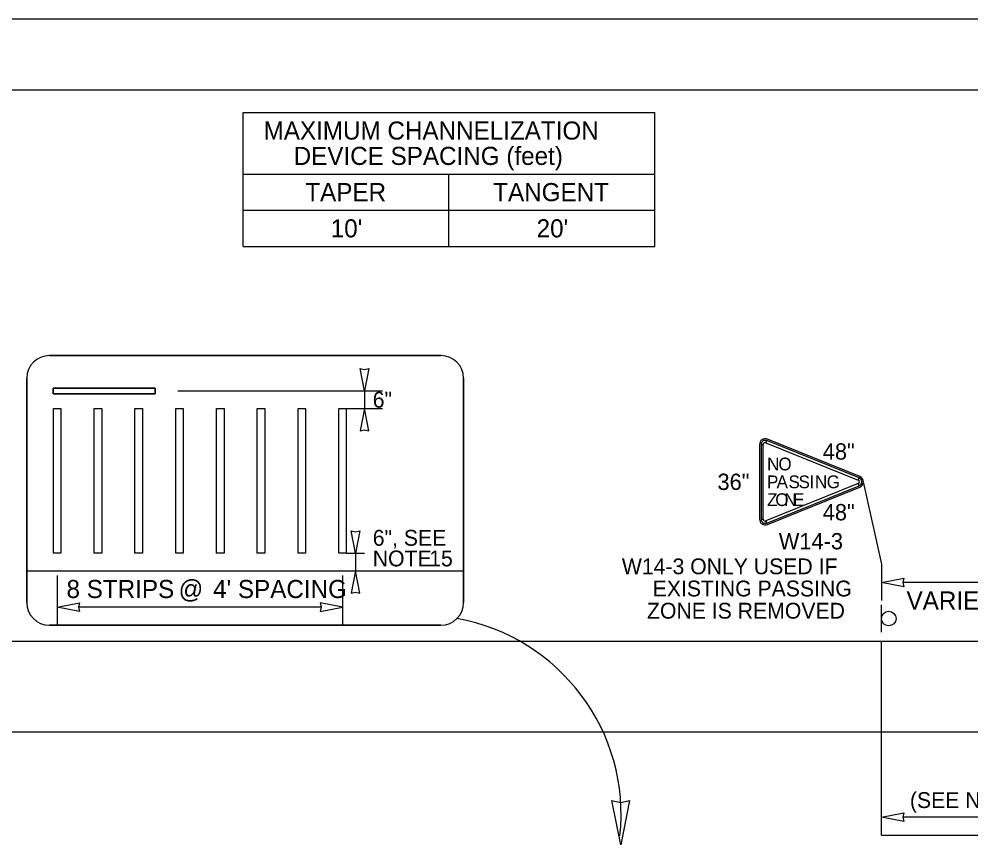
# Model space of a CAD drawing. Extents: x 99977 to 100176, y 99905 to 100011.
# Drawn here: x 100042.6 to 100046.803, y 99917.039 to 99920.687 of the extents above; entities that cross this region are included whole.
import ezdxf

# ---------------------------------------------------------------- set-up
doc = ezdxf.new("R2010")
doc.units = 0
for name, color, linetype in [('Default', 7, 'Continuous'), ('RD_ED_ShoulderPavedEdge', 7, 'Continuous'), ('RD_MK_LineEdgeWhite', 7, 'Continuous'), ('RD_MK_LineNoPass', 7, 'Continuous'), ('SH_GI_PlotLimits', 7, 'Continuous'), ('SH_GI_SheetBorder', 7, 'Continuous'), ('SH_TI_Tables', 7, 'Continuous'), ('TR_SN_ConstructionSigns', 7, 'Continuous'), ('TR_WZ_Sign', 7, 'Continuous'), ('TR_WZ_WorkZoneDetails', 7, 'Continuous'), ('TR_WZ_WorkZoneTextCurrent', 7, 'Continuous')]:
    doc.layers.add(name, color=color, linetype=linetype)

msp = doc.modelspace()

# ---------------------------------------------------------------- linework, layer by layer
at = {"layer": 'Default'}
for p, q in [((100045.8762, 99918.8083), (100045.886, 99918.8083)), ((100045.886, 99918.8083), (100045.8762, 99918.8083)), ((100045.8762, 99918.8083), (100045.8762, 99918.8083)), ((100045.8762, 99918.8083), (100045.886, 99918.8083)), ((100045.8976, 99918.8161), (100045.9013, 99918.8253)), ((100045.9013, 99918.8253), (100045.8976, 99918.8161)), ((100045.8976, 99918.8161), (100045.9013, 99918.8253))]:
    msp.add_line(p, q, dxfattribs=at)
for radius in [0.0183, 0.0183, 0.00844, 0.00844]:
    msp.add_arc((100045.8945, 99918.8083), radius, 67.9757, 180, dxfattribs=at)
at = {"layer": 'RD_ED_ShoulderPavedEdge'}
msp.add_line((100040.1076, 99917.9393), (100055.45, 99917.9393), dxfattribs=at)
at = {"layer": 'RD_MK_LineEdgeWhite'}
msp.add_line((100040.1076, 99917.5393), (100050.4406, 99917.5393), dxfattribs=at)
at = {"layer": 'RD_MK_LineNoPass'}
msp.add_line((100046.4076, 99917.0826), (100049.8326, 99917.0826), dxfattribs=at)
at = {"layer": 'SH_GI_PlotLimits'}
msp.add_lwpolyline([(100039.0625, 99909.6875), (100056.0625, 99909.6875), (100056.0625, 99920.6875), (100039.0625, 99920.6875)], close=True, dxfattribs=at)
at = {"layer": 'SH_GI_SheetBorder'}
msp.add_line((100040, 99920.375), (100055.75, 99920.375), dxfattribs=at)
at = {"layer": 'SH_TI_Tables'}
for p, q in [((100043.5886, 99920.275), (100045.4067, 99920.275)), ((100043.5886, 99919.683), (100043.5886, 99920.275)), ((100045.4067, 99919.683), (100045.4067, 99920.275)), ((100043.5886, 99920.003), (100045.4067, 99920.003)), ((100044.4977, 99919.683), (100044.4977, 99920.003)), ((100043.5886, 99919.843), (100044.4977, 99919.843)), ((100044.4977, 99919.843), (100045.4067, 99919.843)), ((100043.5886, 99919.683), (100045.4067, 99919.683))]:
    msp.add_line(p, q, dxfattribs=at)
at = {"layer": 'TR_SN_ConstructionSigns'}
for p, q in [((100045.8691, 99918.8083), (100045.8691, 99918.4784)), ((100045.8762, 99918.8083), (100045.8762, 99918.4784)), ((100045.8762, 99918.8083), (100045.8762, 99918.4784)), ((100045.886, 99918.8083), (100045.8762, 99918.8083)), ((100045.886, 99918.4784), (100045.886, 99918.8083)), ((100045.886, 99918.4784), (100045.886, 99918.8083)), ((100045.9013, 99918.8253), (100045.8976, 99918.8161)), ((100045.8976, 99918.8161), (100046.3054, 99918.6512)), ((100045.8976, 99918.8161), (100046.3054, 99918.6512)), ((100046.3091, 99918.6603), (100045.9013, 99918.8253)), ((100046.3091, 99918.6603), (100045.9013, 99918.8253)), ((100046.3117, 99918.6668), (100045.9039, 99918.8318)), ((100046.3054, 99918.6355), (100045.8976, 99918.4706)), ((100046.3054, 99918.6355), (100045.8976, 99918.4706)), ((100046.3091, 99918.6603), (100046.3054, 99918.6512)), ((100046.3054, 99918.6512), (100046.3091, 99918.6603)), ((100046.3091, 99918.6603), (100046.3054, 99918.6512)), ((100046.3054, 99918.6512), (100046.3091, 99918.6603)), ((100046.3054, 99918.6355), (100046.3091, 99918.6264)), ((100046.3091, 99918.6264), (100046.3054, 99918.6355)), ((100046.3054, 99918.6355), (100046.3091, 99918.6264)), ((100046.3091, 99918.6264), (100046.3054, 99918.6355)), ((100046.3091, 99918.6603), (100046.3091, 99918.6603)), ((100045.9013, 99918.4615), (100046.3091, 99918.6264)), ((100045.9013, 99918.4615), (100046.3091, 99918.6264)), ((100045.9039, 99918.4549), (100046.3117, 99918.6199)), ((100045.886, 99918.4784), (100045.8762, 99918.4784)), ((100045.8762, 99918.4784), (100045.886, 99918.4784)), ((100045.886, 99918.4784), (100045.8762, 99918.4784)), ((100045.8762, 99918.4784), (100045.886, 99918.4784)), ((100045.9013, 99918.4615), (100045.8976, 99918.4706)), ((100045.8976, 99918.4706), (100045.9013, 99918.4615)), ((100045.9013, 99918.4615), (100045.8976, 99918.4706)), ((100045.8976, 99918.4706), (100045.9013, 99918.4615)), ((100045.9013, 99918.4615), (100045.9013, 99918.4615))]:
    msp.add_line(p, q, dxfattribs=at)
for centre, radius, start, end in [((100045.8945, 99918.8083), 0.0253, 67.9757, 180), ((100046.3022, 99918.6434), 0.00844, 292.0243, 67.9757), ((100046.3022, 99918.6434), 0.00844, 292.0243, 67.9757), ((100046.3022, 99918.6434), 0.0183, 292.0243, 67.9757), ((100046.3022, 99918.6434), 0.0183, 292.0243, 67.9757), ((100046.3022, 99918.6434), 0.0253, 292.0243, 67.9757), ((100045.8945, 99918.4784), 0.0253, 180, 292.0243), ((100045.8945, 99918.4784), 0.0183, 180, 292.0243), ((100045.8945, 99918.4784), 0.0183, 180, 292.0243), ((100045.8945, 99918.4784), 0.00844, 180, 292.0243), ((100045.8945, 99918.4784), 0.00844, 180, 292.0243)]:
    msp.add_arc(centre, radius, start, end, dxfattribs=at)
at = {"layer": 'TR_WZ_Sign'}
msp.add_line((100046.4076, 99917.9793), (100046.4076, 99918.0994), dxfattribs=at)
msp.add_circle((100046.44, 99918.0394), 0.0324, dxfattribs=at)
msp.add_circle((100046.44, 99918.0394), 0.0324, dxfattribs=at)
at = {"layer": 'TR_WZ_WorkZoneDetails'}
for p, q in [((100042.7336, 99919.2011), (100044.4624, 99919.2011)), ((100044.4624, 99919.2011), (100042.7336, 99919.2011)), ((100042.6336, 99918.11), (100042.6336, 99919.1011)), ((100042.6336, 99919.1011), (100042.6336, 99918.11)), ((100044.5624, 99919.1011), (100044.5624, 99918.11)), ((100044.5624, 99918.11), (100044.5624, 99919.1011)), ((100042.7505, 99919.0575), (100043.2005, 99919.0575)), ((100042.7505, 99919.0325), (100042.7505, 99919.0575)), ((100043.2005, 99919.0575), (100042.7505, 99919.0575)), ((100042.7505, 99919.0575), (100042.7505, 99919.0325)), ((100043.2005, 99919.0575), (100043.2005, 99919.0325)), ((100043.2005, 99919.0325), (100043.2005, 99919.0575)), ((100043.2005, 99919.0325), (100042.7505, 99919.0325)), ((100042.7505, 99919.0325), (100043.2005, 99919.0325)), ((100043.3005, 99919.045), (100044.2047, 99919.045)), ((100044.1247, 99919.045), (100044.1247, 99918.967)), ((100044.0447, 99918.967), (100044.2047, 99918.967)), ((100046.3276, 99918.6434), (100046.4076, 99918.2793)), ((100044.0447, 99918.328), (100044.1247, 99918.328)), ((100044.0847, 99918.328), (100044.0847, 99918.25)), ((100046.4076, 99918.2793), (100046.4076, 99918.1193)), ((100042.6336, 99918.25), (100044.5624, 99918.25)), ((100042.768, 99918.23), (100042.768, 99918.01)), ((100044.028, 99918.25), (100044.1247, 99918.25)), ((100044.028, 99918.23), (100044.028, 99918.01)), ((100046.8888, 99918.1992), (100046.5013, 99918.1992)), ((100043.9343, 99918.09), (100042.8618, 99918.09)), ((100044.4624, 99918.01), (100042.7336, 99918.01)), ((100042.7336, 99918.01), (100044.4624, 99918.01)), ((100046.4076, 99917.0826), (100046.4076, 99917.9393)), ((100049.7638, 99917.1626), (100046.5013, 99917.1626))]:
    msp.add_line(p, q, dxfattribs=at)
for points in [[(100044.1247, 99919.045), (100044.1054, 99919.1433), (100044.1247, 99919.1388), (100044.144, 99919.1433)], [(100042.7514, 99918.967), (100042.7847, 99918.967), (100042.7847, 99918.328), (100042.7514, 99918.328)], [(100042.9314, 99918.967), (100042.9647, 99918.967), (100042.9647, 99918.328), (100042.9314, 99918.328)], [(100043.1114, 99918.967), (100043.1447, 99918.967), (100043.1447, 99918.328), (100043.1114, 99918.328)], [(100043.2914, 99918.967), (100043.3247, 99918.967), (100043.3247, 99918.328), (100043.2914, 99918.328)], [(100043.4714, 99918.967), (100043.5047, 99918.967), (100043.5047, 99918.328), (100043.4714, 99918.328)], [(100043.6514, 99918.967), (100043.6847, 99918.967), (100043.6847, 99918.328), (100043.6514, 99918.328)], [(100043.8314, 99918.967), (100043.8647, 99918.967), (100043.8647, 99918.328), (100043.8314, 99918.328)], [(100044.0114, 99918.967), (100044.0447, 99918.967), (100044.0447, 99918.328), (100044.0114, 99918.328)], [(100044.1247, 99918.967), (100044.1054, 99918.8687), (100044.1247, 99918.8733), (100044.144, 99918.8687)], [(100044.0847, 99918.328), (100044.0654, 99918.4263), (100044.0847, 99918.4218), (100044.104, 99918.4263)], [(100044.0847, 99918.25), (100044.0654, 99918.1517), (100044.0847, 99918.1563), (100044.104, 99918.1517)], [(100046.4076, 99918.1992), (100046.5058, 99918.2185), (100046.5013, 99918.1992), (100046.5058, 99918.1799)], [(100042.768, 99918.09), (100042.8663, 99918.1093), (100042.8618, 99918.09), (100042.8663, 99918.0707)], [(100044.028, 99918.09), (100043.9298, 99918.1093), (100043.9343, 99918.09), (100043.9298, 99918.0707)], [(100045.2564, 99917.0395), (100045.2178, 99917.2361), (100045.2564, 99917.227), (100045.2949, 99917.2361)], [(100046.4076, 99917.1626), (100046.5058, 99917.1819), (100046.5013, 99917.1626), (100046.5058, 99917.1434)]]:
    msp.add_lwpolyline(points, close=True, dxfattribs=at)
for centre, radius, start, end in [((100042.7336, 99919.1011), 0.1, 90, 180), ((100042.7336, 99919.1011), 0.1, 90, 180), ((100044.4624, 99919.1011), 0.1, 0, 90), ((100044.4624, 99919.1011), 0.1, 0, 90), ((100042.7336, 99918.11), 0.1, 180, 270), ((100042.7336, 99918.11), 0.1, 180, 270), ((100044.4624, 99918.11), 0.1, 270, 0), ((100044.4624, 99918.11), 0.1, 270, 360), ((100044.378, 99917.173), 0.8801, 353.886, 79.846)]:
    msp.add_arc(centre, radius, start, end, dxfattribs=at)

# ---------------------------------------------------------------- texts
at = {"layer": 'SH_TI_Tables'}
for s, p in [('MAXIMUM CHANNELIZATION', (100043.6795, 99920.155)), ('DEVICE SPACING (feet)', (100043.8121, 99920.043)), ('TAPER', (100043.8636, 99919.883)), ('TANGENT', (100044.6934, 99919.883)), ("10'", (100043.9759, 99919.723)), ("20'", (100044.885, 99919.723))]:
    msp.add_text(s, height=0.08, rotation=360, dxfattribs=at).set_placement(p)
at = {"layer": 'TR_SN_ConstructionSigns'}
for s, height, p in [('48"', 0.072, (100046.1485, 99918.7414)), ('N', 0.0562, (100045.9025, 99918.694)), ('O', 0.0562, (100045.9526, 99918.694)), ('36"', 0.072, (100045.6836, 99918.6074)), ('P', 0.0562, (100045.9025, 99918.6152)), ('A', 0.0562, (100045.9445, 99918.6152)), ('S', 0.0562, (100045.9972, 99918.6152)), ('S', 0.0562, (100046.0416, 99918.6152)), ('I', 0.0562, (100046.0903, 99918.6152)), ('N', 0.0562, (100046.1141, 99918.6152)), ('G', 0.0562, (100046.1659, 99918.6152)), ('Z', 0.0562, (100045.9025, 99918.5365)), ('O', 0.0562, (100045.9389, 99918.5365)), ('N', 0.0562, (100045.9786, 99918.5365)), ('E', 0.0562, (100046.0173, 99918.5365))]:
    msp.add_text(s, height=height, dxfattribs=at).set_placement(p)
for s, p in [('48"', (100046.1485, 99918.4733)), ('W14-3', (100045.9543, 99918.3451))]:
    msp.add_text(s, height=0.072, rotation=360, dxfattribs=at).set_placement(p)
at = {"layer": 'TR_WZ_WorkZoneDetails'}
for s, p in [('6"', (100044.1614, 99918.971)), ('6", SEE', (100044.1614, 99918.3611)), ('NOTE', (100044.1614, 99918.27)), ('15', (100044.4107, 99918.27))]:
    msp.add_text(s, height=0.07, rotation=360, dxfattribs=at).set_placement(p)
for s, p in [('@', (100043.3043, 99918.13)), ('8 STRIPS', (100042.8092, 99918.13)), ("4' SPACING", (100043.4564, 99918.13))]:
    msp.add_text(s, height=0.08, dxfattribs=at).set_placement(p)
at = {"layer": 'TR_WZ_WorkZoneTextCurrent'}
for s, p in [('W14-3 ONLY USED IF ', (100045.2614, 99918.2351)), ('EXISTING PASSING', (100045.3975, 99918.1371)), ('ZONE IS REMOVED', (100045.3725, 99918.0391))]:
    msp.add_text(s, height=0.07, rotation=360, dxfattribs=at).set_placement(p)
for s, height, p in [('VARIES', 0.08, (100046.5184, 99918.0792)), ('(SEE NOTE 11, WITHIN EXISTING PASSING ZONES IF PRESENT)', 0.07, (100046.5333, 99917.2026))]:
    msp.add_text(s, height=height, dxfattribs=at).set_placement(p)

doc.saveas('drawing.dxf')
